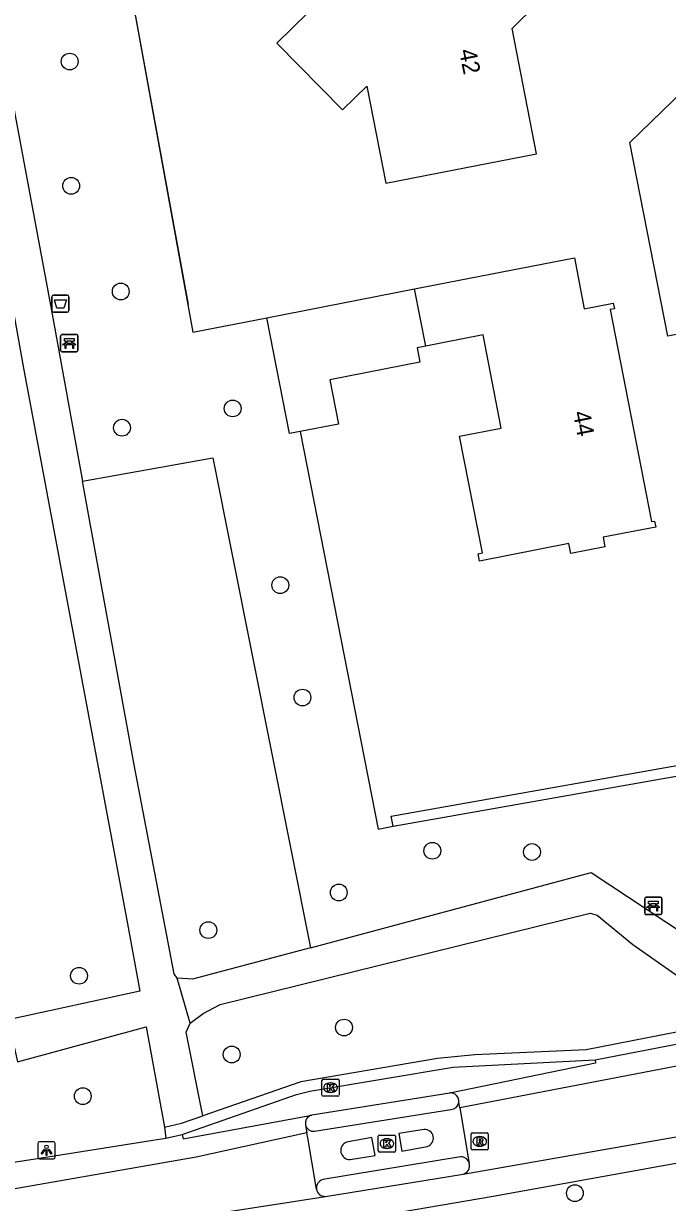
# Model space of a CAD drawing. Extents: x 157663 to 158496, y 379212 to 380934.
# Drawn here: x 158049.6 to 158087.1, y 380279.5 to 380348.2 of the extents above; entities that cross this region are included whole.
import ezdxf

# ---------------------------------------------------------------- set-up
doc = ezdxf.new("R2010")
doc.units = 0
for name, color, linetype in [('IMGEO_Afvalbak', 7, 'Continuous'), ('IMGEO_Bank', 7, 'Continuous'), ('IMGEO_Boom', 7, 'Continuous'), ('IMGEO_Groenvoorziening', 7, 'Continuous'), ('IMGEO_Haag', 7, 'Continuous'), ('IMGEO_Kolk', 7, 'Continuous'), ('IMGEO_Lichtpunt', 7, 'Continuous'), ('IMGEO_Muur', 7, 'Continuous'), ('IMGEO_OVBaan_gesloten', 7, 'Continuous'), ('IMGEO_Pand', 7, 'Continuous'), ('IMGEO_Pand_nummerreeks', 7, 'Continuous'), ('IMGEO_Rijbaan_lokaal_gesloten', 7, 'Continuous'), ('IMGEO_Rijbaan_lokaal_open', 7, 'Continuous'), ('IMGEO_Rioolput', 7, 'Continuous'), ('IMGEO_Voetpad_open', 7, 'Continuous')]:
    doc.layers.add(name, color=color, linetype=linetype)

msp = doc.modelspace()

# ---------------------------------------------------------------- linework, layer by layer
at = {"layer": 'IMGEO_Afvalbak'}
for p, q in [((158051.298, 380331.507), (158051.298, 380332.307)), ((158051.298, 380332.307), (158051.298, 380331.507)), ((158051.398, 380332.407), (158052.188, 380332.407)), ((158052.188, 380332.407), (158051.398, 380332.407)), ((158052.288, 380332.307), (158052.288, 380331.507)), ((158052.288, 380331.507), (158052.288, 380332.307)), ((158052.188, 380331.407), (158051.398, 380331.407)), ((158051.398, 380331.407), (158052.188, 380331.407))]:
    msp.add_line(p, q, dxfattribs=at)
msp.add_lwpolyline([(158051.441, 380332.121), (158052.145, 380332.121), (158051.996, 380331.651), (158051.59, 380331.651), (158051.441, 380332.121)], dxfattribs=at)
for centre, start, end in [((158051.398, 380332.307), 90, 180), ((158051.398, 380332.307), 90, 180), ((158052.188, 380332.307), 0, 90), ((158052.188, 380332.307), 360, 90), ((158051.398, 380331.507), 180, 270), ((158051.398, 380331.507), 180, 270), ((158052.188, 380331.507), 270, 0), ((158052.188, 380331.507), 270, 0)]:
    msp.add_arc(centre, 0.1, start, end, dxfattribs=at)
at = {"layer": 'IMGEO_Bank'}
for p, q in [((158051.808, 380329.182), (158051.808, 380330.023)), ((158051.808, 380330.023), (158051.808, 380329.182)), ((158051.883, 380330.107), (158052.724, 380330.107)), ((158052.724, 380330.107), (158051.883, 380330.107)), ((158052.808, 380330.032), (158052.808, 380329.191)), ((158052.808, 380329.191), (158052.808, 380330.032)), ((158052.505, 380329.505), (158052.112, 380329.505)), ((158052.117, 380329.613), (158052.117, 380329.719)), ((158052.161, 380329.719), (158052.161, 380329.613)), ((158052.449, 380329.725), (158052.167, 380329.725)), ((158052.167, 380329.607), (158052.449, 380329.607)), ((158052.455, 380329.613), (158052.455, 380329.719)), ((158052.499, 380329.719), (158052.499, 380329.613)), ((158052.733, 380329.107), (158051.892, 380329.107)), ((158051.892, 380329.107), (158052.733, 380329.107)), ((158085.82, 380296.388), (158085.82, 380297.229)), ((158085.82, 380297.229), (158085.82, 380296.388)), ((158085.895, 380297.313), (158086.736, 380297.313)), ((158086.736, 380297.313), (158085.895, 380297.313)), ((158086.129, 380296.819), (158086.129, 380296.925)), ((158086.173, 380296.925), (158086.173, 380296.819)), ((158086.461, 380296.931), (158086.179, 380296.931)), ((158086.467, 380296.819), (158086.467, 380296.925)), ((158086.511, 380296.925), (158086.511, 380296.819)), ((158086.82, 380297.238), (158086.82, 380296.397)), ((158086.82, 380296.397), (158086.82, 380297.238)), ((158086.745, 380296.313), (158085.904, 380296.313)), ((158085.904, 380296.313), (158086.745, 380296.313)), ((158086.517, 380296.711), (158086.124, 380296.711)), ((158086.179, 380296.813), (158086.461, 380296.813))]:
    msp.add_line(p, q, dxfattribs=at)
for points in [[(158052.055, 380329.505), (158051.913, 380329.505), (158052.025, 380329.607), (158052.111, 380329.607)], [(158052.111, 380329.725), (158052.025, 380329.725), (158052.025, 380329.886), (158052.588, 380329.886), (158052.588, 380329.725), (158052.505, 380329.725)], [(158052.105, 380329.498), (158052.105, 380329.291), (158052.062, 380329.291), (158052.062, 380329.498)], [(158052.505, 380329.607), (158052.588, 380329.607), (158052.7, 380329.505), (158052.561, 380329.505)], [(158052.555, 380329.498), (158052.555, 380329.291), (158052.511, 380329.291), (158052.511, 380329.498)], [(158086.123, 380296.931), (158086.037, 380296.931), (158086.037, 380297.092), (158086.6, 380297.092), (158086.6, 380296.931), (158086.517, 380296.931)], [(158086.067, 380296.711), (158085.925, 380296.711), (158086.037, 380296.813), (158086.123, 380296.813)], [(158086.117, 380296.704), (158086.117, 380296.497), (158086.074, 380296.497), (158086.074, 380296.704)], [(158086.517, 380296.813), (158086.6, 380296.813), (158086.712, 380296.711), (158086.573, 380296.711)], [(158086.567, 380296.704), (158086.567, 380296.497), (158086.523, 380296.497), (158086.523, 380296.704)]]:
    msp.add_lwpolyline(points, dxfattribs=at)
for centre, radius, start, end in [((158051.886, 380330.029), 0.0779, 92.4484, 184.28452), ((158051.886, 380330.029), 0.0779, 92.4484, 184.28452), ((158052.73, 380330.029), 0.0779, 2.4484, 94.28452), ((158052.73, 380330.029), 0.0779, 2.4484, 94.28452), ((158052.055, 380329.498), 0.00671, 2.89567, 87.10433), ((158052.112, 380329.498), 0.00671, 92.89567, 177.10433), ((158052.11, 380329.718), 0.00671, 2.89567, 87.10433), ((158052.11, 380329.614), 0.00671, 272.89567, 357.10433), ((158052.167, 380329.718), 0.00671, 92.89567, 177.10433), ((158052.167, 380329.614), 0.00671, 182.89567, 267.10433), ((158052.449, 380329.718), 0.00671, 2.89567, 87.10433), ((158052.449, 380329.614), 0.00671, 272.89567, 357.10433), ((158052.506, 380329.718), 0.00671, 92.89567, 177.10433), ((158052.506, 380329.614), 0.00671, 182.89567, 267.10433), ((158052.504, 380329.498), 0.00671, 2.89567, 87.10433), ((158052.561, 380329.498), 0.00671, 92.89567, 177.10433), ((158051.886, 380329.185), 0.0779, 182.4484, 274.28452), ((158051.886, 380329.185), 0.0779, 182.4484, 274.28452), ((158052.73, 380329.185), 0.0779, 272.4484, 4.28452), ((158052.73, 380329.185), 0.0779, 272.4484, 4.28452), ((158085.898, 380297.235), 0.0779, 92.4484, 184.28452), ((158085.898, 380297.235), 0.0779, 92.4484, 184.28452), ((158086.122, 380296.924), 0.00671, 2.89567, 87.10433), ((158086.179, 380296.924), 0.00671, 92.89567, 177.10433), ((158086.461, 380296.924), 0.00671, 2.89567, 87.10433), ((158086.518, 380296.924), 0.00671, 92.89567, 177.10433), ((158086.742, 380297.235), 0.0779, 2.4484, 94.28452), ((158086.742, 380297.235), 0.0779, 2.4484, 94.28452), ((158085.898, 380296.391), 0.0779, 182.4484, 274.28452), ((158085.898, 380296.391), 0.0779, 182.4484, 274.28452), ((158086.067, 380296.704), 0.00671, 2.89567, 87.10433), ((158086.124, 380296.704), 0.00671, 92.89567, 177.10433), ((158086.122, 380296.82), 0.00671, 272.89567, 357.10433), ((158086.179, 380296.82), 0.00671, 182.89567, 267.10433), ((158086.461, 380296.82), 0.00671, 272.89567, 357.10433), ((158086.518, 380296.82), 0.00671, 182.89567, 267.10433), ((158086.516, 380296.704), 0.00671, 2.89567, 87.10433), ((158086.573, 380296.704), 0.00671, 92.89567, 177.10433), ((158086.742, 380296.391), 0.0779, 272.4484, 4.28452), ((158086.742, 380296.391), 0.0779, 272.4484, 4.28452)]:
    msp.add_arc(centre, radius, start, end, dxfattribs=at)
at = {"layer": 'IMGEO_Boom'}
for centre in [(158052.336, 380346.014), (158052.42, 380338.776), (158055.307, 380332.614), (158061.827, 380325.803), (158055.381, 380324.678), (158064.599, 380315.501), (158065.888, 380308.952), (158073.455, 380300.024), (158079.257, 380299.953), (158068.003, 380297.594), (158060.409, 380295.402), (158052.878, 380292.74), (158068.311, 380289.721), (158061.771, 380288.155), (158053.096, 380285.726), (158081.758, 380280.073)]:
    msp.add_circle(centre, 0.489, dxfattribs=at)
at = {"layer": 'IMGEO_Groenvoorziening'}
for points in [[(158105.995, 380361.632), (158075.944, 380392.592), (158075.753, 380392.408), (158075.676, 380392.485), (158052.218, 380370.37), (158052.442, 380369.146), (158059.5, 380330.252), (158063.82, 380331.088)], [(158065.766, 380324.461), (158070.293, 380301.293), (158071.166, 380301.455)], [(158053.086, 380321.567), (158060.666, 380322.929), (158066.352, 380294.375)]]:
    msp.add_lwpolyline(points, dxfattribs=at)
at = {"layer": 'IMGEO_Haag'}
for points in [[(158071.166, 380301.455), (158071.061, 380302.046), (158091.843, 380305.727), (158092.574, 380305.857), (158096.538, 380301.097), (158096.749, 380300.843)], [(158071.166, 380301.455), (158091.948, 380305.136)]]:
    msp.add_lwpolyline(points, dxfattribs=at)
at = {"layer": 'IMGEO_Kolk'}
for p, q in [((158067.026, 380285.792), (158067.026, 380286.644)), ((158067.101, 380286.718), (158067.953, 380286.718)), ((158068.027, 380286.644), (158068.027, 380285.792)), ((158067.537, 380285.938), (158067.512, 380285.938)), ((158067.514, 380286.498), (158067.539, 380286.498)), ((158067.953, 380285.718), (158067.101, 380285.718)), ((158070.306, 380282.533), (158070.306, 380283.385)), ((158070.381, 380283.459), (158071.233, 380283.459)), ((158070.794, 380283.239), (158070.819, 380283.239)), ((158071.307, 380283.385), (158071.307, 380282.533)), ((158070.817, 380282.679), (158070.792, 380282.679)), ((158071.233, 380282.459), (158070.381, 380282.459))]:
    msp.add_line(p, q, dxfattribs=at)
for points in [[(158067.026, 380285.792), (158067.026, 380286.644)], [(158067.101, 380286.718), (158067.953, 380286.718)], [(158068.027, 380286.644), (158068.027, 380285.792)], [(158067.347, 380286.418), (158067.47, 380286.418), (158067.47, 380286.267), (158067.6, 380286.418), (158067.764, 380286.418), (158067.618, 380286.267), (158067.771, 380286.018), (158067.619, 380286.018), (158067.534, 380286.182), (158067.47, 380286.115), (158067.47, 380286.018), (158067.347, 380286.018), (158067.347, 380286.418)], [(158067.953, 380285.718), (158067.101, 380285.718)], [(158070.306, 380282.533), (158070.306, 380283.385)], [(158070.381, 380283.459), (158071.233, 380283.459)], [(158071.307, 380283.385), (158071.307, 380282.533)], [(158070.627, 380283.159), (158070.75, 380283.159), (158070.75, 380283.008), (158070.88, 380283.159), (158071.044, 380283.159), (158070.898, 380283.008), (158071.051, 380282.759), (158070.899, 380282.759), (158070.814, 380282.923), (158070.75, 380282.856), (158070.75, 380282.759), (158070.627, 380282.759), (158070.627, 380283.159)], [(158071.233, 380282.459), (158070.381, 380282.459)]]:
    msp.add_lwpolyline(points, dxfattribs=at)
for centre, start, end in [((158067.103, 380286.642), 91.55205, 178.44795), ((158067.103, 380286.642), 91.55205, 178.44795), ((158067.951, 380286.642), 1.55205, 88.44795), ((158067.951, 380286.642), 1.55205, 88.44795), ((158067.103, 380285.794), 181.55205, 268.44795), ((158067.103, 380285.794), 181.55205, 268.44795), ((158067.951, 380285.794), 271.55205, 358.44795), ((158067.951, 380285.794), 271.55205, 358.44795), ((158070.383, 380283.383), 91.55205, 178.44795), ((158070.383, 380283.383), 91.55205, 178.44795), ((158071.231, 380283.383), 1.55205, 88.44795), ((158071.231, 380283.383), 1.55205, 88.44795), ((158070.383, 380282.535), 181.55205, 268.44795), ((158070.383, 380282.535), 181.55205, 268.44795), ((158071.231, 380282.535), 271.55205, 358.44795), ((158071.231, 380282.535), 271.55205, 358.44795)]:
    msp.add_arc(centre, 0.0765, start, end, dxfattribs=at)
for centre, major_axis, ratio, start_param, end_param in [((158067.513, 380286.218), (-0.387, 0.002), 0.722429, 4.712389, 7.853982), ((158067.538, 380286.218), (-0.39, 0.002), 0.717154, 1.570796, 4.712389), ((158070.793, 380282.959), (-0.387, 0.002), 0.722429, 4.712389, 7.853982), ((158070.818, 380282.959), (-0.39, 0.002), 0.717154, 1.570796, 4.712389)]:
    msp.add_ellipse(centre, major_axis=major_axis, ratio=ratio, start_param=start_param, end_param=end_param, dxfattribs=at)
at = {"layer": 'IMGEO_Lichtpunt'}
for p, q in [((158050.486, 380282.973), (158050.486, 380282.166)), ((158050.486, 380282.973), (158050.486, 380282.166)), ((158051.388, 380283.068), (158050.58, 380283.068)), ((158051.388, 380283.068), (158050.58, 380283.068)), ((158051.482, 380282.166), (158051.482, 380282.973)), ((158051.482, 380282.166), (158051.482, 380282.973)), ((158050.58, 380282.072), (158051.388, 380282.072)), ((158050.58, 380282.072), (158051.388, 380282.072))]:
    msp.add_line(p, q, dxfattribs=at)
for points in [[(158050.86, 380282.637), (158050.899, 380282.609), (158050.711, 380282.347), (158050.673, 380282.374), (158050.86, 380282.637)], [(158050.962, 380282.589), (158051.009, 380282.589), (158051.009, 380282.267), (158050.962, 380282.267), (158050.962, 380282.589)], [(158051.072, 380282.609), (158051.11, 380282.636), (158051.297, 380282.374), (158051.258, 380282.346), (158051.072, 380282.609)]]:
    msp.add_lwpolyline(points, dxfattribs=at)
msp.add_circle((158050.985, 380282.771), 0.0994, dxfattribs=at)
for centre, start, end in [((158050.58, 380282.973), 90, 180), ((158050.58, 380282.973), 90, 180), ((158051.388, 380282.973), 0, 90), ((158051.388, 380282.973), 0, 90), ((158050.58, 380282.166), 180, 270), ((158050.58, 380282.166), 180, 270), ((158051.388, 380282.166), 270, 0), ((158051.388, 380282.166), 270, 360)]:
    msp.add_arc(centre, 0.0946, start, end, dxfattribs=at)
at = {"layer": 'IMGEO_Muur'}
msp.add_lwpolyline([(158059.259, 380331.856), (158052.442, 380369.146)], dxfattribs=at)
at = {"layer": 'IMGEO_OVBaan_gesloten'}
for points in [[(158075.048, 380285.052), (158074.996, 380285.355)], [(158066.595, 380283.682), (158074.54, 380284.954)], [(158075.048, 380285.052), (158075.608, 380281.802)], [(158066.072, 380284.043), (158066.149, 380283.584)], [(158066.703, 380280.299), (158066.197, 380283.304), (158066.149, 380283.584)], [(158068.666, 380282.033), (158070.132, 380282.266), (158069.926, 380283.307), (158068.457, 380283.043)], [(158072.969, 380283.779), (158071.494, 380283.54), (158071.673, 380282.524), (158073.156, 380282.797)], [(158075.096, 380282.19), (158067.072, 380280.864)]]:
    msp.add_lwpolyline(points, dxfattribs=at)
for centre, radius, start, end in [((158074.524, 380285.432), 0.478, 271.91552, 350.74037), ((158066.533, 380284.152), 0.474, 193.31581, 277.45354), ((158073.014, 380283.279), 0.502, 286.46445, 95.09879), ((158068.645, 380282.555), 0.523, 111.05239, 272.3301), ((158075.108, 380281.674), 0.517, 14.39738, 91.29201), ((158067.226, 380280.36), 0.527, 107.03937, 186.66373)]:
    msp.add_arc(centre, radius, start, end, dxfattribs=at)
at = {"layer": 'IMGEO_Pand'}
for points in [[(158078.099, 380347.943), (158082.57, 380352.363), (158079.102, 380355.965), (158078.417, 380356.677), (158075.57, 380353.882), (158073.486, 380356.006), (158064.401, 380347.087), (158068.224, 380343.193), (158069.644, 380344.587), (158070.749, 380338.924), (158074.619, 380339.68), (158079.526, 380340.638), (158078.099, 380347.943)], [(158072.417, 380332.766), (158076.817, 380333.625), (158081.724, 380334.583), (158082.304, 380331.611), (158083.993, 380331.941), (158084.058, 380331.609), (158083.807, 380331.56), (158086.22, 380319.205), (158086.393, 380319.239), (158086.461, 380318.89), (158083.398, 380318.291), (158083.505, 380317.744), (158081.512, 380317.355), (158081.401, 380317.923), (158076.209, 380316.909), (158076.125, 380317.336), (158076.368, 380317.384), (158075.041, 380324.176), (158077.467, 380324.65), (158076.405, 380330.086), (158073.957, 380329.608), (158073.068, 380329.434)], [(158063.82, 380331.088), (158072.417, 380332.766)], [(158073.068, 380329.434), (158072.417, 380332.766)], [(158065.766, 380324.461), (158065.139, 380324.338), (158063.82, 380331.088)], [(158073.068, 380329.434), (158072.569, 380329.336), (158072.733, 380328.495), (158067.479, 380327.468), (158067.982, 380324.894), (158065.766, 380324.461)]]:
    msp.add_lwpolyline(points, dxfattribs=at)
at = {"layer": 'IMGEO_Rijbaan_lokaal_gesloten'}
for points in [[(158130.896, 380297.205), (158131.163, 380295.831), (158075.048, 380285.052)], [(158082.939, 380287.844), (158099.979, 380291.143), (158130.896, 380297.205)], [(158075.248, 380281.174), (158093.196, 380284.325), (158116.281, 380288.679), (158133.722, 380292.14), (158133.995, 380290.767)], [(158133.995, 380290.767), (158129.533, 380289.899), (158116.541, 380287.303), (158101.619, 380284.478), (158099.311, 380284.03), (158093.444, 380282.893), (158089.567, 380282.141), (158077.006, 380279.879), (158068.585, 380278.44), (158058.874, 380277.06)], [(158082.939, 380287.844), (158082.96, 380287.654), (158074.468, 380285.908)], [(158058.891, 380283.499), (158058.95, 380283.236), (158066.44, 380284.617)], [(158066.149, 380283.584), (158059.699, 380282.172), (158046.574, 380279.886), (158033.063, 380277.854), (158024.982, 380276.781), (158023.223, 380276.547), (158006.872, 380274.375), (158005.903, 380274.247), (158005.615, 380274.209), (158003.731, 380273.958), (158002.88, 380273.845), (158001.644, 380273.681), (157994.268, 380272.701), (157994.043, 380274.325)], [(158046.75, 380281.526), (158050.204, 380282.043), (158057.176, 380283.16), (158057.929, 380283.28)], [(158057.929, 380283.28), (158058.891, 380283.499)], [(158067.228, 380279.885), (158075.248, 380281.174)], [(157994.957, 380267.731), (157994.72, 380269.44), (158002.057, 380270.412), (158003.34, 380270.583), (158004.21, 380270.698), (158004.441, 380270.729), (158006.046, 380270.959), (158006.33, 380270.999), (158007.277, 380271.135), (158023.635, 380273.479), (158025.39, 380273.731), (158031.235, 380274.568), (158039.275, 380275.799), (158051.914, 380277.506), (158065.478, 380279.614), (158067.228, 380279.885)]]:
    msp.add_lwpolyline(points, dxfattribs=at)
for centre, radius, start, end in [((158074.524, 380285.433), 0.479, 350.67129, 96.67906), ((158066.533, 380284.152), 0.474, 101.30921, 193.36171), ((158075.106, 380281.672), 0.518, 285.87143, 14.48173), ((158067.195, 380280.383), 0.499, 189.67899, 273.80441)]:
    msp.add_arc(centre, radius, start, end, dxfattribs=at)
at = {"layer": 'IMGEO_Rijbaan_lokaal_open'}
for points in [[(158058.891, 380283.499), (158065.549, 380285.824), (158066.311, 380286.014), (158074.665, 380287.413), (158082.939, 380287.844)], [(158074.468, 380285.908), (158066.44, 380284.617)]]:
    msp.add_lwpolyline(points, dxfattribs=at)
at = {"layer": 'IMGEO_Rioolput'}
for p, q in [((158075.712, 380282.662), (158075.712, 380283.514)), ((158075.787, 380283.588), (158076.639, 380283.588)), ((158076.2, 380283.368), (158076.225, 380283.368)), ((158076.713, 380283.514), (158076.713, 380282.662)), ((158076.639, 380282.588), (158075.787, 380282.588)), ((158076.223, 380282.808), (158076.198, 380282.808))]:
    msp.add_line(p, q, dxfattribs=at)
for points in [[(158075.712, 380282.662), (158075.712, 380283.514)], [(158075.787, 380283.588), (158076.639, 380283.588)], [(158076.301, 380283.286), (158076.049, 380283.288), (158076.049, 380282.888)], [(158076.227, 380283.207), (158076.173, 380283.207), (158076.173, 380283.126)], [(158076.713, 380283.514), (158076.713, 380282.662)], [(158076.639, 380282.588), (158075.787, 380282.588)], [(158076.049, 380282.888), (158076.173, 380282.888), (158076.173, 380283.05), (158076.184, 380283.05)], [(158076.173, 380283.126), (158076.225, 380283.126)], [(158076.231, 380283.021), (158076.302, 380282.888), (158076.442, 380282.888), (158076.377, 380283.014)]]:
    msp.add_lwpolyline(points, dxfattribs=at)
for centre, radius, start, end in [((158075.789, 380283.512), 0.0765, 91.55205, 178.44795), ((158075.789, 380283.512), 0.0765, 91.55205, 178.44795), ((158076.233, 380283.111), 0.0964, 77.00612, 93.18647), ((158076.247, 380283.168), 0.0378, 276.66336, 79.67722), ((158076.3, 380283.176), 0.109, 350.36119, 89.41601), ((158076.637, 380283.512), 0.0765, 1.55205, 88.44795), ((158076.637, 380283.512), 0.0765, 1.55205, 88.44795), ((158075.789, 380282.664), 0.0765, 181.55205, 268.44795), ((158075.789, 380282.664), 0.0765, 181.55205, 268.44795), ((158076.183, 380282.997), 0.0533, 26.02933, 88.69889), ((158076.209, 380283.315), 0.19, 274.7715, 282.96867), ((158076.298, 380283.176), 0.112, 277.58423, 350.98172), ((158076.282, 380282.961), 0.108, 29.51342, 73.79051), ((158076.637, 380282.664), 0.0765, 271.55205, 358.44795), ((158076.637, 380282.664), 0.0765, 271.55205, 358.44795)]:
    msp.add_arc(centre, radius, start, end, dxfattribs=at)
for centre, major_axis, ratio, start_param, end_param in [((158076.199, 380283.088), (-0.387, 0.002), 0.722429, 4.712389, 7.853982), ((158076.224, 380283.088), (-0.39, 0.002), 0.717154, 1.570796, 4.712389)]:
    msp.add_ellipse(centre, major_axis=major_axis, ratio=ratio, start_param=start_param, end_param=end_param, dxfattribs=at)
at = {"layer": 'IMGEO_Voetpad_open'}
for points in [[(158077.313, 380398.639), (158037.951, 380363.123), (158037.857, 380362.743), (158037.863, 380361.018), (158047.343, 380350.868), (158047.801, 380350.082), (158051.284, 380331.506), (158053.086, 380321.567)], [(158115.735, 380338.668), (158104.594, 380336.436), (158105.235, 380333.559), (158087.167, 380330.005), (158084.961, 380341.306), (158091.847, 380347.972), (158100.664, 380356.509), (158103.667, 380359.403), (158105.995, 380361.632)], [(158034.869, 380361.486), (158035.246, 380360.861), (158041.131, 380354.251), (158045.882, 380349.13), (158049.641, 380328.145), (158055.707, 380295.76), (158056.416, 380291.844), (158048.753, 380290.173), (158049.297, 380287.731), (158056.794, 380289.758), (158057.851, 380283.917)], [(158058.587, 380292.608), (158058.411, 380292.857), (158056.086, 380305.026), (158053.086, 380321.567)], [(158066.352, 380294.375), (158071.554, 380295.767), (158082.711, 380298.751), (158089.279, 380294.412), (158089.761, 380294.306), (158098.737, 380296.192), (158116.303, 380299.574), (158118.504, 380303.182), (158133.177, 380305.934)], [(158059.348, 380289.987), (158060.111, 380290.536), (158061.096, 380291.059), (158082.652, 380296.386), (158083.06, 380296.276), (158085.14, 380294.556), (158089.086, 380291.783)], [(158066.352, 380294.375), (158059.49, 380292.54), (158058.587, 380292.608)], [(158059.348, 380289.987), (158058.587, 380292.608)], [(158060.087, 380284.577), (158059.115, 380289.462), (158059.348, 380289.987)], [(158089.555, 380289.826), (158082.415, 380288.423), (158075.932, 380288.127), (158073.745, 380287.91), (158065.796, 380286.56), (158060.087, 380284.577)], [(158057.851, 380283.917), (158058.837, 380284.143), (158060.087, 380284.577)], [(158057.851, 380283.917), (158057.929, 380283.28)]]:
    msp.add_lwpolyline(points, dxfattribs=at)

# ---------------------------------------------------------------- texts
at = {"layer": 'IMGEO_Pand_nummerreeks'}
for s, rotation, p in [('42', 281.05215, (158075.007, 380346.661)), ('44', 281.05107, (158081.636, 380325.565))]:
    msp.add_text(s, height=1, rotation=rotation, dxfattribs=at).set_placement(p)

doc.saveas('drawing.dxf')
